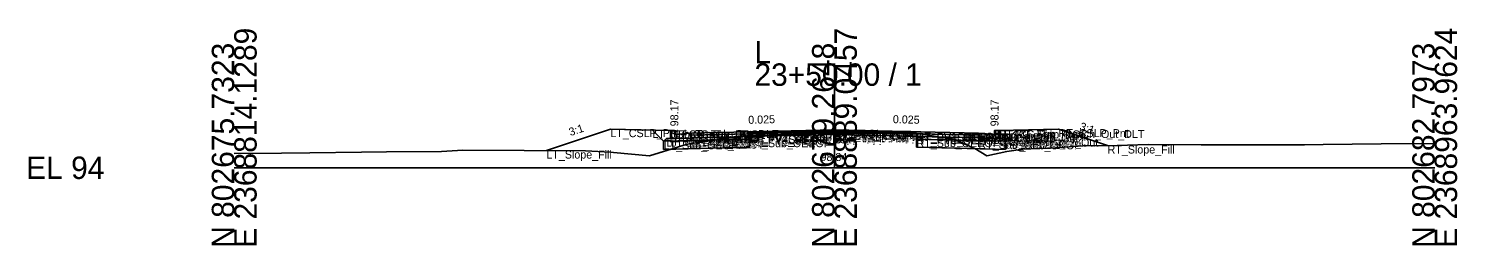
# Model space of a CAD drawing. Extents: x -26 to 8153, y -10 to 9520.
# Drawn here: x 974.3 to 1152.8, y 5990.3 to 6017.4 of the extents above; entities that cross this region are included whole.
import ezdxf

# ---------------------------------------------------------------- set-up
doc = ezdxf.new("R2010")
doc.units = 0
for name, color, linetype in [('Exist CMT Pavement', 7, 'Continuous'), ('Exist Cross Section Cell', 7, 'Continuous'), ('Exist XS Center Line Elevation Label', 7, 'Continuous'), ('Exist XS Ground Line', 7, 'Continuous'), ('Prop CMT Conc Surface', 7, 'Continuous'), ('Prop CMT Concrete Structures', 7, 'Continuous'), ('Prop CMT Pvmt Course 1', 7, 'Continuous'), ('Prop CMT Pvmt Course 1 CG', 7, 'Continuous'), ('Prop CMT Pvmt Course 1 Wedge', 7, 'Continuous'), ('Prop CMT Pvmt Course 2', 7, 'Continuous'), ('Prop CMT Pvmt Course 2 Wedge', 7, 'Continuous'), ('Prop CMT Pvmt Course 3', 7, 'Continuous'), ('Prop CMT Pvmt Course 3 Wedge', 7, 'Continuous'), ('Prop CMT Pvmt Surface', 7, 'Continuous'), ('Prop CMT Pvmt Wedge Surface 1', 7, 'Continuous'), ('Prop CMT Pvmt Wedge Surface 2', 7, 'Continuous'), ('Prop CMT Pvmt Wedge Surface 3', 7, 'Continuous'), ('Prop CMT Shallow Undercut', 7, 'Continuous'), ('Prop CMT Shallow Undercut Boundary', 7, 'Continuous'), ('Prop CMT Slope Grass', 7, 'Continuous'), ('Prop CMT Subgrade Earthwork', 7, 'Continuous'), ('Prop XS Earthwork Shape', 7, 'Continuous'), ('Prop XS Hydro Elevations', 7, 'Continuous'), ('Prop XS SE Text', 7, 'Continuous'), ('Prop XS Side Slope Text', 7, 'Continuous'), ('Prop XS Subgrade Earthwork', 7, 'Continuous'), ('Scratch_Level_2', 7, 'Continuous'), ('Scratch_Level_6', 7, 'Continuous')]:
    doc.layers.add(name, color=color, linetype=linetype)

msp = doc.modelspace()

# ---------------------------------------------------------------- linework, layer by layer
at = {"layer": 'Exist CMT Pavement'}
for p, q in [((1064.38, 6004.04), (1073.74, 6004.31)), ((1073.74, 6004.31), (1074.73, 6004.34)), ((1074.73, 6004.34), (1077.09, 6004.34)), ((1077.09, 6004.34), (1085.26, 6004.3))]:
    msp.add_line(p, q, dxfattribs=at)
at = {"layer": 'Exist Cross Section Cell'}
for p, q in [((1075, 6000), (1075, 6013.03)), ((1000, 6000), (1075, 6000)), ((1075, 6000), (1150, 6000))]:
    msp.add_line(p, q, dxfattribs=at)
at = {"layer": 'Exist XS Ground Line'}
for p, q in [((1064.38, 6004.04), (1073.74, 6004.31)), ((1073.74, 6004.31), (1074.73, 6004.34)), ((1074.73, 6004.34), (1077.09, 6004.34)), ((1077.09, 6004.34), (1085.26, 6004.3)), ((1085.26, 6004.3), (1086.38, 6004.11)), ((1086.38, 6004.11), (1089.9, 6003.58)), ((1051.87, 6001.48), (1056.18, 6002.82)), ((1056.18, 6002.82), (1056.83, 6002.97)), ((1056.83, 6002.97), (1063.25, 6003.9)), ((1063.25, 6003.9), (1064.38, 6004.04)), ((1089.9, 6003.58), (1092.56, 6002.39)), ((1092.56, 6002.39), (1094.05, 6001.51)), ((1096.54, 6002.01), (1098.55, 6002.31)), ((1098.55, 6002.31), (1102.63, 6002.48)), ((1102.63, 6002.48), (1106.02, 6002.75)), ((1106.02, 6002.75), (1110.32, 6002.79)), ((1110.32, 6002.79), (1114.2, 6002.9)), ((1114.2, 6002.9), (1120.83, 6002.88)), ((1120.83, 6002.88), (1126.04, 6002.87)), ((1126.04, 6002.87), (1133.74, 6002.88)), ((1133.74, 6002.88), (1136.05, 6002.92)), ((1136.05, 6002.92), (1143.31, 6002.98)), ((1143.31, 6002.98), (1147.43, 6003.01)), ((1147.43, 6003.01), (1150, 6002.99)), ((1000, 6001.79), (1005.9, 6001.84)), ((1005.9, 6001.84), (1009.45, 6001.86)), ((1009.45, 6001.86), (1015.91, 6001.95)), ((1015.91, 6001.95), (1019.02, 6001.97)), ((1019.02, 6001.97), (1025.92, 6002.02)), ((1025.92, 6002.02), (1028.58, 6002.21)), ((1028.58, 6002.21), (1043.89, 6002.13)), ((1043.89, 6002.13), (1047.01, 6001.96)), ((1047.01, 6001.96), (1047.4, 6001.91)), ((1047.4, 6001.91), (1051.87, 6001.48)), ((1094.05, 6001.51), (1096.54, 6002.01))]:
    msp.add_line(p, q, dxfattribs=at)
at = {"layer": 'Prop CMT Conc Surface'}
for points in [[(1055, 6004.17), (1055, 6004.67), (1054.5, 6004.67)], [(1057, 6004.3), (1055, 6004.17)], [(1093, 6004.3), (1095, 6004.17)], [(1095, 6004.17), (1095, 6004.67), (1095.5, 6004.67)]]:
    msp.add_lwpolyline(points, dxfattribs=at)
at = {"layer": 'Prop CMT Concrete Structures'}
for points in [[(1057, 6004.3), (1055, 6004.17), (1055, 6004.67), (1054.5, 6004.67)], [(1054.5, 6004.67), (1054.5, 6003.65), (1057, 6003.71)], [(1057, 6003.71), (1057, 6004.3)], [(1093, 6004.3), (1095, 6004.17), (1095, 6004.67), (1095.5, 6004.67)], [(1095.5, 6004.67), (1095.5, 6003.65), (1093, 6003.71)], [(1093, 6003.71), (1093, 6004.3)]]:
    msp.add_lwpolyline(points, dxfattribs=at)
at = {"layer": 'Prop CMT Pvmt Course 1'}
for points in [[(1075, 6004.75), (1057, 6004.3)], [(1057, 6004.3), (1057, 6004.05)], [(1057, 6004.05), (1064.38, 6004.23)], [(1064.38, 6004.36), (1075, 6004.62)], [(1064.38, 6004.23), (1064.38, 6004.36)], [(1075, 6004.5), (1075, 6004.75)], [(1075, 6004.75), (1093, 6004.3)], [(1075, 6004.5), (1075, 6004.75)], [(1075, 6004.62), (1075, 6004.5), (1075, 6004.5)], [(1085.26, 6004.37), (1075, 6004.62)], [(1075, 6004.62), (1075, 6004.5), (1075, 6004.5)], [(1085.26, 6004.24), (1085.26, 6004.37)], [(1093, 6004.05), (1085.26, 6004.24)], [(1093, 6004.3), (1093, 6004.05)]]:
    msp.add_lwpolyline(points, dxfattribs=at)
at = {"layer": 'Prop CMT Pvmt Course 1 CG'}
for points in [[(1057, 6003.71), (1054, 6003.64), (1053.66, 6003.3)], [(1053.66, 6003.3), (1057, 6003.38)], [(1057, 6003.38), (1057, 6003.71)], [(1093, 6003.71), (1096, 6003.64), (1096.34, 6003.3)], [(1093, 6003.38), (1093, 6003.71)], [(1096.34, 6003.3), (1093, 6003.38)]]:
    msp.add_lwpolyline(points, dxfattribs=at)
at = {"layer": 'Prop CMT Pvmt Course 1 Wedge'}
for points in [[(1075, 6004.62), (1064.38, 6004.36)], [(1075, 6004.62), (1085.26, 6004.37)]]:
    msp.add_lwpolyline(points, dxfattribs=at)
at = {"layer": 'Prop CMT Pvmt Course 2'}
for points in [[(1064.38, 6004.23), (1057, 6004.05)], [(1064.38, 6003.9), (1064.38, 6004.23)], [(1085.26, 6003.91), (1085.26, 6004.24)], [(1085.26, 6004.24), (1093, 6004.05)], [(1057, 6004.05), (1057, 6003.72)], [(1057, 6003.72), (1064.38, 6003.9)], [(1093, 6003.72), (1085.26, 6003.91)], [(1093, 6004.05), (1093, 6003.72)]]:
    msp.add_lwpolyline(points, dxfattribs=at)
at = {"layer": 'Prop CMT Pvmt Course 2 Wedge'}
for points in [[(1075, 6004.5), (1064.38, 6004.23)], [(1075, 6004.5), (1085.26, 6004.24)]]:
    msp.add_lwpolyline(points, dxfattribs=at)
at = {"layer": 'Prop CMT Pvmt Course 3'}
for points in [[(1064.38, 6003.9), (1057, 6003.72)], [(1057, 6003.72), (1057, 6003.38)], [(1057, 6003.38), (1064.38, 6003.57)], [(1064.38, 6003.57), (1064.38, 6003.9)], [(1085.26, 6003.91), (1093, 6003.72)], [(1085.26, 6003.58), (1085.26, 6003.91)], [(1093, 6003.38), (1085.26, 6003.58)], [(1093, 6003.72), (1093, 6003.38)]]:
    msp.add_lwpolyline(points, dxfattribs=at)
at = {"layer": 'Prop CMT Pvmt Course 3 Wedge'}
for points in [[(1075, 6004.17), (1064.38, 6003.9)], [(1075, 6004.17), (1085.26, 6003.91)]]:
    msp.add_lwpolyline(points, dxfattribs=at)
at = {"layer": 'Prop CMT Pvmt Surface'}
for points in [[(1075, 6004.75), (1057, 6004.3)], [(1075, 6004.75), (1093, 6004.3)]]:
    msp.add_lwpolyline(points, dxfattribs=at)
at = {"layer": 'Prop CMT Pvmt Wedge Surface 1'}
for points in [[(1057, 6004.05), (1057, 6004.3)], [(1064.38, 6004.23), (1057, 6004.05)], [(1075, 6004.62), (1064.38, 6004.36)], [(1064.38, 6004.36), (1064.38, 6004.23)], [(1075, 6004.62), (1085.26, 6004.37)], [(1085.26, 6004.37), (1085.26, 6004.24)], [(1085.26, 6004.24), (1093, 6004.05)], [(1093, 6004.05), (1093, 6004.3)]]:
    msp.add_lwpolyline(points, dxfattribs=at)
at = {"layer": 'Prop CMT Pvmt Wedge Surface 2'}
for points in [[(1075, 6004.5), (1057, 6004.05)], [(1057, 6004.05), (1057, 6004.3)], [(1075, 6004.5), (1093, 6004.05)], [(1093, 6004.05), (1093, 6004.3)]]:
    msp.add_lwpolyline(points, dxfattribs=at)
at = {"layer": 'Prop CMT Pvmt Wedge Surface 3'}
for points in [[(1057, 6003.72), (1057, 6004.3)], [(1075, 6004.17), (1057, 6003.72)], [(1075, 6004.17), (1093, 6003.72)], [(1093, 6003.72), (1093, 6004.3)]]:
    msp.add_lwpolyline(points, dxfattribs=at)
at = {"layer": 'Prop CMT Shallow Undercut'}
for points in [[(1056.83, 6002.97), (1060.25, 6003.47), (1064.38, 6003.57), (1064.38, 6002.57), (1054.59, 6002.32), (1056.18, 6002.82)], [(1085.26, 6003.58), (1090.17, 6003.46), (1092.56, 6002.39), (1085.26, 6002.58)]]:
    msp.add_lwpolyline(points, close=True, dxfattribs=at)
at = {"layer": 'Prop CMT Shallow Undercut Boundary'}
for p, q in [((1053.66, 6003.3), (1064.38, 6003.57)), ((1053.66, 6003.3), (1053.66, 6002.3)), ((1053.66, 6002.3), (1064.38, 6002.57)), ((1064.38, 6003.57), (1064.38, 6002.57)), ((1085.26, 6003.58), (1085.26, 6002.58)), ((1085.26, 6003.58), (1096.34, 6003.3)), ((1096.34, 6002.3), (1085.26, 6002.58)), ((1096.34, 6003.3), (1096.34, 6002.3))]:
    msp.add_line(p, q, dxfattribs=at)
at = {"layer": 'Prop CMT Slope Grass'}
for points in [[(1054.5, 6004.67), (1047, 6004.82), (1039.01, 6002.15)], [(1095.5, 6004.67), (1103, 6004.82), (1109.13, 6002.78)]]:
    msp.add_lwpolyline(points, dxfattribs=at)
at = {"layer": 'Prop CMT Subgrade Earthwork'}
for points in [[(1057, 6003.38), (1053.66, 6003.3), (1052.25, 6004.71)], [(1085.26, 6003.58), (1085.24, 6004.3)], [(1093, 6003.38), (1096.34, 6003.3), (1097.75, 6004.71)], [(1064.38, 6003.57), (1057, 6003.38)], [(1064.38, 6003.57), (1064.39, 6004.04)], [(1085.26, 6003.58), (1093, 6003.38)]]:
    msp.add_lwpolyline(points, dxfattribs=at)
at = {"layer": 'Prop XS Earthwork Shape'}
for points in [[(1047.01, 6001.96), (1047.4, 6001.91), (1051.87, 6001.48), (1054.59, 6002.32), (1053.66, 6002.3), (1053.66, 6003.3), (1052.25, 6004.71), (1047, 6004.82), (1039.01, 6002.15), (1043.89, 6002.13)], [(1085.26, 6004.3), (1086.38, 6004.11), (1089.9, 6003.58), (1090.17, 6003.46), (1085.26, 6003.58), (1085.24, 6004.3)], [(1106.02, 6002.75), (1109.13, 6002.78), (1103, 6004.82), (1097.75, 6004.71), (1096.34, 6003.3), (1096.34, 6002.3), (1092.56, 6002.39), (1094.05, 6001.51), (1096.54, 6002.01), (1098.55, 6002.31), (1102.63, 6002.48)], [(1056.83, 6002.97), (1060.25, 6003.47), (1057, 6003.38), (1053.66, 6003.3), (1053.66, 6002.3), (1054.59, 6002.32), (1056.18, 6002.82)], [(1056.83, 6002.97), (1060.25, 6003.47), (1064.38, 6003.57), (1064.38, 6002.57), (1054.59, 6002.32), (1056.18, 6002.82)], [(1064.38, 6003.57), (1060.25, 6003.47), (1063.25, 6003.9), (1064.38, 6004.04), (1064.39, 6004.04)], [(1090.17, 6003.46), (1092.56, 6002.39), (1085.26, 6002.58), (1085.26, 6003.58)], [(1090.17, 6003.46), (1092.56, 6002.39), (1096.34, 6002.3), (1096.34, 6003.3), (1093, 6003.38)]]:
    msp.add_lwpolyline(points, close=True, dxfattribs=at)
at = {"layer": 'Prop XS Subgrade Earthwork'}
for p, q in [((1064.38, 6003.57), (1053.66, 6003.3)), ((1085.26, 6003.58), (1096.34, 6003.3))]:
    msp.add_line(p, q, dxfattribs=at)
at = {"layer": 'Scratch_Level_6'}
for points in [[(1056.83, 6002.97), (1060.25, 6003.47), (1064.38, 6003.57), (1064.38, 6002.57), (1054.59, 6002.32), (1056.18, 6002.82)], [(1085.26, 6003.58), (1090.17, 6003.46), (1092.56, 6002.39), (1085.26, 6002.58)]]:
    msp.add_lwpolyline(points, close=True, dxfattribs=at)

# ---------------------------------------------------------------- texts
at = {"layer": 'Exist Cross Section Cell'}
for s, p in [('E 2368814.1289', (1002.8, 5990)), ('E 2368889.0457', (1077.8, 5990)), ('E 2368963.9624', (1152.8, 5990)), ('N 802675.7323', (1000, 5990)), ('N 802679.2648', (1075, 5990)), ('N 802682.7973', (1150, 5990))]:
    msp.add_text(s, height=2.8, rotation=90, dxfattribs=at).set_placement(p)
for s, p in [('L', (1065, 6013.03)), ('23+50.00 / 1', (1065, 6010.23)), ('EL 94', (974, 5998.6))]:
    msp.add_text(s, height=2.8, dxfattribs=at).set_placement(p)
at = {"layer": 'Exist XS Center Line Elevation Label'}
msp.add_text('98.34', height=1, dxfattribs=at).set_placement((1073.26, 6000.84))
at = {"layer": 'Prop XS Hydro Elevations'}
for p in [(1055.5, 6005.17), (1095.5, 6005.17)]:
    msp.add_text('98.17', height=1, rotation=90, dxfattribs=at).set_placement(p)
at = {"layer": 'Prop XS SE Text'}
for rotation, p in [(1.4321, (1064.24, 6005.48)), (358.5679, (1082.29, 6005.57))]:
    msp.add_text('0.025', height=1, rotation=rotation, dxfattribs=at).set_placement(p)
at = {"layer": 'Prop XS Side Slope Text'}
for rotation, p in [(18.4349, (1042.01, 6003.95)), (341.5651, (1105.55, 6004.76))]:
    msp.add_text('3:1', height=1, rotation=rotation, dxfattribs=at).set_placement(p)
at = {"layer": 'Scratch_Level_2'}
for s, p in [('LT_CSLP_Pnt', (1047, 6003.82)), ('LT_Sub_Trench_Out_DLT', (1052.25, 6003.71)), ('LT_CG_Top_BOC', (1054.5, 6003.67)), ('LT_CG_Top_Face', (1055, 6003.67)), ('LT_CG_Top_Gut', (1055, 6003.17)), ('LT_PV1_OEOT', (1057, 6003.3)), ('LT_PV2_OEOT', (1057, 6003.05)), ('LT_PV1_OEEOP', (1064.38, 6003.36)), ('LT_PV2_OEEOP', (1064.38, 6003.23)), ('LT_PV_OEEOP_EG', (1064.38, 6003.04)), ('LT_PV_Sub_Tie_Out', (1064.39, 6003.04)), ('PV1_PGL', (1075, 6003.75)), ('RT_PV1_IEEOP', (1075, 6003.62)), ('LT_PV1_IEEOP', (1075, 6003.62)), ('RT_PV2_IEEOP', (1075, 6003.5)), ('LT_PV2_IEEOP', (1075, 6003.5)), ('PV2_PGL', (1075, 6003.5)), ('RT_PV_IEEOP_EG', (1075, 6003.34)), ('LT_PV_IEEOP_EG', (1075, 6003.34)), ('RT_PV3_IEEOP', (1075, 6003.17)), ('LT_PV3_IEEOP', (1075, 6003.17)), ('RT_PV_Sub_Tie_Out', (1085.24, 6003.3)), ('RT_PV1_OEEOP', (1085.26, 6003.37)), ('RT_PV_OEEOP_EG', (1085.26, 6003.3)), ('RT_PV2_OEEOP', (1085.26, 6003.24)), ('RT_PV1_OEOT', (1093, 6003.3)), ('RT_PV2_OEOT', (1093, 6003.05)), ('RT_CG_Top_Face', (1095, 6003.67)), ('RT_CG_Top_Gut', (1095, 6003.17)), ('RT_CG_Top_BOC', (1095.5, 6003.67)), ('RT_Sub_Trench_Out_DLT', (1097.75, 6003.71)), ('RT_CSLP_Pnt', (1103, 6003.82)), ('LT_Sub_OEOP', (1053.66, 6002.3)), ('LT_CG1_Shelf_Out', (1054, 6002.64)), ('LT_CG_Bot_BOC', (1054.5, 6002.65)), ('LT_PV3_OEOT', (1057, 6002.72)), ('LT_CG_Bot_IE', (1057, 6002.71)), ('LT_Sub_OEOT', (1057, 6002.38)), ('LT_PV3_OEEOP', (1064.38, 6002.9)), ('LT_Sub_OEEOP', (1064.38, 6002.57)), ('RT_PV3_OEEOP', (1085.26, 6002.91)), ('RT_Sub_OEEOP', (1085.26, 6002.58)), ('RT_PV3_OEOT', (1093, 6002.72)), ('RT_CG_Bot_IE', (1093, 6002.71)), ('RT_Sub_OEOT', (1093, 6002.38)), ('RT_CG_Bot_BOC', (1095.5, 6002.65)), ('RT_CG1_Shelf_Out', (1096, 6002.64)), ('RT_Sub_OEOP', (1096.34, 6002.3)), ('RT_Slope_Fill', (1109.13, 6001.78)), ('LT_Slope_Fill', (1039.01, 6001.15))]:
    msp.add_text(s, height=1, dxfattribs=at).set_placement(p)

doc.saveas('drawing.dxf')
